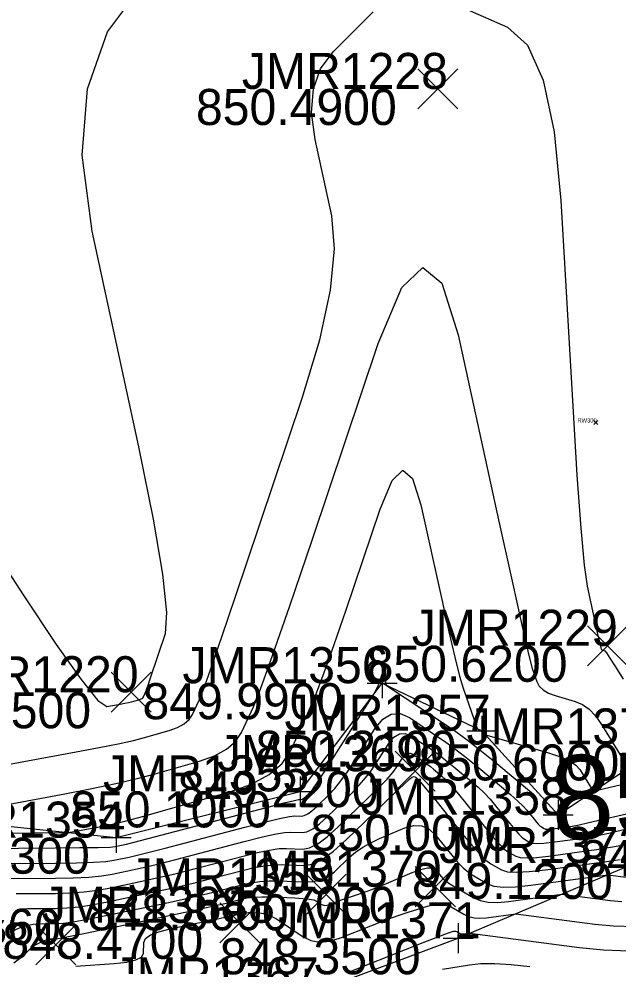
# Model space of a CAD drawing. Extents: x 1654928 to 1810050, y 486881 to 626330.
# Drawn here: x 1801470.61 to 1801490.58, y 489845.07 to 489876.6 of the extents above; entities that cross this region are included whole.
import ezdxf

# ---------------------------------------------------------------- set-up
doc = ezdxf.new("R2010")
doc.units = 0
for name, color, linetype in [('DT_X_Contour_Major', 7, 'Continuous'), ('DT_X_Contour_Minor', 7, 'Continuous'), ('GK_Visualization', 7, 'Continuous'), ('SV_X_Random_Point', 7, 'Continuous'), ('SV_X_Shot_Marker', 7, 'Continuous'), ('SV_X_Text_Elevation', 7, 'Continuous'), ('SV_X_Text_Name', 7, 'Continuous'), ('SV_X_Toe_of_Slope', 7, 'Continuous'), ('SV_X_Top_of_Bank', 7, 'Continuous')]:
    doc.layers.add(name, color=color, linetype=linetype)

msp = doc.modelspace()

# ---------------------------------------------------------------- linework, layer by layer
at = {"layer": 'DT_X_Contour_Major'}
for points in [[(1801469.357, 489848.989), (1801471.82, 489849.005), (1801472.638, 489849.012), (1801473.244, 489849.021), (1801473.637, 489849.033), (1801473.82, 489849.048), (1801474.023, 489849.091), (1801474.196, 489849.133), (1801475.126, 489849.373), (1801478.907, 489850.364), (1801479.451, 489850.504), (1801479.789, 489850.587), (1801479.921, 489850.614), (1801479.998, 489850.611), (1801480.03, 489850.617), (1801480.069, 489850.636), (1801480.114, 489850.668), (1801480.166, 489850.714), (1801480.311, 489850.856), (1801480.398, 489850.962), (1801480.547, 489851.175), (1801480.758, 489851.495), (1801481.033, 489851.921), (1801482.462, 489854.16), (1801482.59, 489854.437), (1801482.632, 489854.546), (1801482.706, 489854.764), (1801482.726, 489854.809), (1801482.743, 489854.826), (1801482.758, 489854.813), (1801482.771, 489854.771), (1801482.825, 489854.529), (1801482.838, 489854.48), (1801482.861, 489854.416), (1801484.752, 489853.159), (1801485.163, 489852.876), (1801485.587, 489852.566), (1801486.022, 489852.229), (1801486.469, 489851.866), (1801487.762, 489850.79)], [(1801470.379, 489846.233), (1801470.628, 489846.339), (1801470.864, 489846.416), (1801471.087, 489846.462), (1801471.295, 489846.479), (1801471.834, 489846.482), (1801472.094, 489846.5), (1801472.469, 489846.554), (1801472.959, 489846.641), (1801473.564, 489846.763), (1801475.332, 489847.135), (1801475.949, 489847.267), (1801476.474, 489847.383), (1801476.907, 489847.484), (1801477.249, 489847.569), (1801478.037, 489847.776), (1801478.335, 489847.843), (1801478.639, 489847.886), (1801478.949, 489847.907), (1801479.265, 489847.906), (1801480.115, 489847.871), (1801480.418, 489847.883), (1801480.687, 489847.942), (1801480.924, 489848.051), (1801481.127, 489848.208), (1801481.627, 489848.691), (1801481.83, 489848.866), (1801482.064, 489849.028), (1801482.331, 489849.178), (1801482.629, 489849.316), (1801483.467, 489849.667), (1801483.766, 489849.751), (1801484.038, 489849.74), (1801484.281, 489849.633), (1801484.496, 489849.431), (1801485.03, 489848.764), (1801485.227, 489848.533), (1801485.415, 489848.34), (1801485.597, 489848.186), (1801485.77, 489848.07), (1801486.223, 489847.81), (1801486.44, 489847.734), (1801486.753, 489847.701), (1801487.161, 489847.712), (1801487.665, 489847.764), (1801490.239, 489848.112), (1801490.848, 489848.032)]]:
    msp.add_lwpolyline(points, dxfattribs=at)
at = {"layer": 'DT_X_Contour_Minor'}
for points in [[(1801467.474, 489862.468), (1801470.75, 489857.426), (1801471.846, 489855.776), (1801472.677, 489854.606), (1801473.241, 489853.916), (1801473.54, 489853.707), (1801473.984, 489853.789), (1801474.137, 489853.818), (1801474.264, 489853.844), (1801474.365, 489853.866), (1801474.44, 489853.885), (1801474.604, 489853.932), (1801474.66, 489853.952), (1801474.705, 489853.976), (1801474.738, 489854.005), (1801474.76, 489854.038), (1801474.804, 489854.133), (1801474.836, 489854.216), (1801474.899, 489854.394), (1801474.993, 489854.668), (1801475.49, 489856.145), (1801475.54, 489856.845), (1801475.409, 489858.114), (1801475.098, 489859.952), (1801474.606, 489862.358), (1801473.053, 489869.534), (1801472.721, 489872.065), (1801472.889, 489874.277), (1801473.558, 489876.17), (1801474.727, 489877.744)], [(1801484.91, 489877.199), (1801486.889, 489876.335), (1801487.557, 489875.731), (1801488.076, 489874.567), (1801488.446, 489872.842), (1801488.668, 489870.557), (1801489.062, 489863.717), (1801489.203, 489861.418), (1801489.33, 489859.652), (1801489.445, 489858.419), (1801489.546, 489857.719), (1801489.883, 489856.181), (1801489.944, 489855.904), (1801489.999, 489855.665), (1801490.013, 489855.626), (1801490.02, 489855.612), (1801490.032, 489855.6), (1801490.048, 489855.591), (1801490.069, 489855.583), (1801490.129, 489855.566), (1801490.185, 489855.502), (1801490.306, 489855.323), (1801490.494, 489855.029), (1801490.747, 489854.621)], [(1801470.296, 489851.787), (1801472.515, 489852.198), (1801473.281, 489852.343), (1801473.916, 489852.472), (1801474.421, 489852.584), (1801474.794, 489852.68), (1801475.614, 489852.912), (1801475.894, 489853.01), (1801476.117, 489853.132), (1801476.284, 489853.276), (1801476.395, 489853.443), (1801476.616, 489853.918), (1801476.776, 489854.334), (1801477.09, 489855.225), (1801477.558, 489856.591), (1801478.18, 489858.433), (1801480.046, 489863.977), (1801480.632, 489865.916), (1801480.992, 489867.573), (1801481.125, 489868.95), (1801481.032, 489870.045), (1801480.481, 489872.591), (1801480.363, 489873.49), (1801480.423, 489874.274), (1801480.66, 489874.946), (1801481.075, 489875.505), (1801482.418, 489876.843)], [(1801467.708, 489849.988), (1801472.14, 489850.809), (1801473.041, 489850.982), (1801473.842, 489851.151), (1801474.544, 489851.315), (1801475.148, 489851.474), (1801476.625, 489851.892), (1801477.128, 489852.069), (1801477.53, 489852.288), (1801477.831, 489852.547), (1801478.03, 489852.847), (1801478.427, 489853.703), (1801478.661, 489854.29), (1801479.064, 489855.412), (1801479.636, 489857.066), (1801480.377, 489859.255), (1801482.58, 489865.802), (1801483.366, 489867.661), (1801484.072, 489868.328), (1801484.698, 489867.804), (1801485.243, 489866.088), (1801486.591, 489859.923), (1801487.041, 489857.88), (1801487.378, 489856.374), (1801487.602, 489855.405), (1801487.715, 489854.974), (1801487.865, 489854.541), (1801487.946, 489854.39), (1801488.075, 489854.262), (1801488.252, 489854.156), (1801488.478, 489854.073), (1801489.144, 489853.881), (1801489.387, 489853.779), (1801489.615, 489853.618), (1801489.828, 489853.397), (1801490.026, 489853.117), (1801490.917, 489851.668)], [(1801468.462, 489849.488), (1801472.26, 489849.512), (1801473.409, 489849.725), (1801473.724, 489849.793), (1801474.178, 489849.906), (1801474.771, 489850.065), (1801475.502, 489850.269), (1801477.635, 489850.872), (1801478.362, 489851.128), (1801478.943, 489851.444), (1801479.377, 489851.818), (1801479.665, 489852.252), (1801480.239, 489853.488), (1801480.48, 489854.05), (1801480.773, 489854.811), (1801481.118, 489855.771), (1801481.515, 489856.929), (1801482.643, 489860.283), (1801483.046, 489861.235), (1801483.407, 489861.577), (1801483.728, 489861.308), (1801484.007, 489860.429), (1801484.698, 489857.272), (1801484.937, 489856.199), (1801485.136, 489855.351), (1801485.296, 489854.726), (1801485.416, 489854.326), (1801485.884, 489852.977), (1801485.994, 489852.904), (1801486.014, 489852.889), (1801486.034, 489852.873), (1801486.056, 489852.856), (1801486.156, 489852.772), (1801488.226, 489852.177), (1801488.627, 489852.046), (1801488.94, 489851.909), (1801489.166, 489851.764), (1801489.305, 489851.612), (1801489.75, 489850.888), (1801491.209, 489851.233)], [(1801469.745, 489848.487), (1801471.823, 489848.5), (1801472.529, 489848.509), (1801473.089, 489848.528), (1801473.502, 489848.555), (1801473.769, 489848.591), (1801474.285, 489848.7), (1801474.547, 489848.76), (1801474.946, 489848.858), (1801475.482, 489848.995), (1801476.155, 489849.171), (1801478.133, 489849.69), (1801478.792, 489849.86), (1801479.289, 489849.98), (1801479.621, 489850.051), (1801479.79, 489850.072), (1801480.022, 489850.063), (1801480.118, 489850.08), (1801480.234, 489850.137), (1801480.369, 489850.235), (1801480.524, 489850.374), (1801480.961, 489850.797), (1801481.137, 489850.986), (1801481.334, 489851.234), (1801481.554, 489851.542), (1801481.797, 489851.91), (1801482.473, 489852.97), (1801482.735, 489853.291), (1801483.014, 489853.46), (1801483.309, 489853.476), (1801483.62, 489853.34), (1801484.473, 489852.773), (1801484.795, 489852.552), (1801485.122, 489852.314), (1801485.452, 489852.059), (1801485.787, 489851.787), (1801486.685, 489851.04), (1801486.991, 489850.781), (1801487.235, 489850.564), (1801487.417, 489850.389), (1801487.537, 489850.257), (1801487.775, 489849.961), (1801487.857, 489849.861), (1801487.925, 489849.785), (1801487.98, 489849.731), (1801488.021, 489849.7), (1801488.111, 489849.648), (1801488.159, 489849.633), (1801488.236, 489849.629), (1801488.342, 489849.634), (1801488.476, 489849.649), (1801488.872, 489849.703), (1801489.047, 489849.731), (1801489.276, 489849.776), (1801489.558, 489849.837), (1801489.894, 489849.914), (1801490.86, 489850.143)], [(1801470.133, 489847.985), (1801471.826, 489847.996), (1801472.42, 489848.007), (1801472.934, 489848.034), (1801473.366, 489848.076), (1801473.717, 489848.134), (1801474.547, 489848.309), (1801474.897, 489848.387), (1801475.328, 489848.489), (1801475.838, 489848.617), (1801476.429, 489848.77), (1801478.109, 489849.212), (1801478.678, 489849.356), (1801479.126, 489849.457), (1801479.453, 489849.515), (1801479.659, 489849.531), (1801480.045, 489849.515), (1801480.206, 489849.543), (1801480.399, 489849.639), (1801480.625, 489849.802), (1801480.882, 489850.033), (1801481.611, 489850.738), (1801481.871, 489851.002), (1801482.104, 489851.265), (1801482.311, 489851.528), (1801482.491, 489851.789), (1801482.934, 489852.483), (1801483.105, 489852.694), (1801483.288, 489852.804), (1801483.481, 489852.815), (1801483.685, 489852.726), (1801484.244, 489852.354), (1801484.455, 489852.209), (1801484.669, 489852.053), (1801484.885, 489851.886), (1801485.105, 489851.708), (1801485.693, 489851.219), (1801485.909, 489851.03), (1801486.113, 489850.832), (1801486.307, 489850.624), (1801486.491, 489850.407), (1801486.966, 489849.815), (1801487.13, 489849.615), (1801487.267, 489849.462), (1801487.376, 489849.354), (1801487.458, 489849.292), (1801487.639, 489849.189), (1801487.735, 489849.159), (1801487.889, 489849.15), (1801488.1, 489849.161), (1801488.369, 489849.191), (1801489.161, 489849.298), (1801489.452, 489849.34), (1801489.734, 489849.388), (1801490.005, 489849.441), (1801490.266, 489849.499), (1801490.948, 489849.661)], [(1801470.52, 489847.483), (1801471.829, 489847.491), (1801472.311, 489847.505), (1801472.779, 489847.541), (1801473.23, 489847.598), (1801473.666, 489847.677), (1801474.808, 489847.918), (1801475.248, 489848.013), (1801475.71, 489848.121), (1801476.195, 489848.24), (1801476.702, 489848.37), (1801478.085, 489848.733), (1801478.564, 489848.851), (1801478.964, 489848.933), (1801479.285, 489848.979), (1801479.528, 489848.989), (1801480.069, 489848.967), (1801480.294, 489849.006), (1801480.564, 489849.14), (1801480.88, 489849.369), (1801481.24, 489849.692), (1801482.261, 489850.68), (1801482.606, 489851.019), (1801482.875, 489851.297), (1801483.067, 489851.513), (1801483.184, 489851.667), (1801483.394, 489851.996), (1801483.475, 489852.096), (1801483.562, 489852.149), (1801483.653, 489852.154), (1801483.75, 489852.111), (1801484.015, 489851.935), (1801484.115, 489851.867), (1801484.216, 489851.793), (1801484.319, 489851.714), (1801484.422, 489851.629), (1801484.701, 489851.397), (1801484.826, 489851.28), (1801484.992, 489851.1), (1801485.198, 489850.859), (1801485.445, 489850.557), (1801486.157, 489849.668), (1801486.404, 489849.369), (1801486.609, 489849.139), (1801486.773, 489848.977), (1801486.895, 489848.885), (1801487.167, 489848.729), (1801487.312, 489848.686), (1801487.542, 489848.672), (1801487.859, 489848.687), (1801488.261, 489848.733), (1801489.449, 489848.893), (1801489.858, 489848.95), (1801490.192, 489849.001), (1801490.452, 489849.045), (1801490.639, 489849.084)], [(1801470.55, 489846.953), (1801470.908, 489846.981), (1801471.831, 489846.986), (1801472.203, 489847.003), (1801472.624, 489847.047), (1801473.094, 489847.12), (1801473.615, 489847.22), (1801475.07, 489847.526), (1801475.598, 489847.64), (1801476.092, 489847.752), (1801476.551, 489847.862), (1801476.975, 489847.97), (1801478.061, 489848.255), (1801478.449, 489848.347), (1801478.802, 489848.41), (1801479.117, 489848.443), (1801479.396, 489848.447), (1801480.092, 489848.419), (1801480.377, 489848.465), (1801480.711, 489848.623), (1801481.093, 489848.894), (1801481.523, 489849.278), (1801482.735, 489850.451), (1801483.136, 489850.837), (1801483.431, 489851.117), (1801483.619, 489851.289), (1801483.701, 489851.355), (1801483.777, 489851.386), (1801483.844, 489851.345), (1801483.987, 489851.196), (1801484.207, 489850.94), (1801484.503, 489850.577), (1801485.393, 489849.466), (1801485.702, 489849.092), (1801485.962, 489848.802), (1801486.172, 489848.597), (1801486.333, 489848.477), (1801486.695, 489848.27), (1801486.888, 489848.212), (1801487.195, 489848.193), (1801487.617, 489848.214), (1801488.154, 489848.274), (1801490.263, 489848.559), (1801490.65, 489848.613)], [(1801470.436, 489845.182), (1801470.685, 489845.367), (1801470.807, 489845.468), (1801470.963, 489845.626), (1801471.023, 489845.682), (1801471.087, 489845.732), (1801471.155, 489845.776), (1801471.226, 489845.814), (1801471.421, 489845.906), (1801471.492, 489845.937), (1801471.56, 489845.959), (1801471.623, 489845.972), (1801471.683, 489845.976), (1801471.837, 489845.977), (1801471.985, 489845.998), (1801472.314, 489846.06), (1801472.823, 489846.163), (1801473.513, 489846.306), (1801476.299, 489846.894), (1801476.856, 489847.015), (1801477.263, 489847.106), (1801477.522, 489847.169), (1801478.013, 489847.298), (1801478.212, 489847.339), (1801478.441, 489847.364), (1801478.7, 489847.375), (1801478.989, 489847.37), (1801479.8, 489847.337), (1801480.073, 489847.321), (1801480.284, 489847.299), (1801480.434, 489847.27), (1801480.521, 489847.235), (1801480.673, 489847.132), (1801480.733, 489847.103), (1801480.801, 489847.091), (1801480.877, 489847.099), (1801480.961, 489847.124), (1801481.286, 489847.252), (1801481.388, 489847.289), (1801481.622, 489847.367), (1801481.96, 489847.473), (1801482.111, 489847.525), (1801482.311, 489847.601), (1801482.559, 489847.7), (1801482.856, 489847.823), (1801483.713, 489848.182), (1801484.002, 489848.289), (1801484.228, 489848.342), (1801484.39, 489848.34), (1801484.489, 489848.284), (1801484.667, 489848.062), (1801484.751, 489847.975), (1801484.869, 489847.879), (1801485.021, 489847.775), (1801485.208, 489847.662), (1801485.75, 489847.351), (1801485.976, 489847.255), (1801486.247, 489847.201), (1801486.562, 489847.19), (1801486.921, 489847.22), (1801488.703, 489847.461), (1801490.327, 489847.248), (1801490.704, 489847.214)], [(1801472.501, 489845.067), (1801473.784, 489845.156), (1801474.206, 489845.201), (1801474.509, 489845.273), (1801474.693, 489845.37), (1801474.758, 489845.493), (1801474.772, 489845.856), (1801474.831, 489845.986), (1801474.995, 489846.105), (1801475.266, 489846.212), (1801475.643, 489846.308), (1801476.79, 489846.55), (1801477.176, 489846.631), (1801477.472, 489846.695), (1801477.678, 489846.741), (1801477.795, 489846.769), (1801477.989, 489846.82), (1801478.067, 489846.836), (1801478.157, 489846.846), (1801478.259, 489846.85), (1801478.373, 489846.848), (1801478.693, 489846.835), (1801478.828, 489846.81), (1801478.995, 489846.744), (1801479.194, 489846.637), (1801479.424, 489846.49), (1801480.079, 489846.043), (1801480.341, 489845.916), (1801480.637, 489845.867), (1801480.966, 489845.899), (1801481.327, 489846.01), (1801482.336, 489846.412), (1801482.697, 489846.553), (1801483.024, 489846.676), (1801483.317, 489846.78), (1801483.576, 489846.865), (1801484.22, 489847.069), (1801484.451, 489847.124), (1801484.661, 489847.138), (1801484.85, 489847.11), (1801485.018, 489847.04), (1801485.438, 489846.8), (1801485.603, 489846.724), (1801485.781, 489846.678), (1801485.972, 489846.662), (1801486.178, 489846.676), (1801487.168, 489846.81), (1801489.806, 489846.465), (1801490.418, 489846.408), (1801491.126, 489846.387)], [(1801490.946, 489845.562), (1801490.091, 489845.6), (1801489.285, 489845.681), (1801485.632, 489846.159), (1801485.434, 489846.132), (1801485.393, 489846.129), (1801485.355, 489846.132), (1801485.319, 489846.142), (1801485.286, 489846.157), (1801485.202, 489846.205), (1801485.168, 489846.219), (1801485.131, 489846.224), (1801485.089, 489846.222), (1801485.042, 489846.211), (1801484.914, 489846.17), (1801484.788, 489846.123), (1801484.506, 489846.014), (1801484.07, 489845.841), (1801483.478, 489845.606), (1801481.694, 489844.895)], [(1801487.639, 489845.044), (1801487.011, 489845.114), (1801486.466, 489845.147), (1801486.004, 489845.144), (1801485.626, 489845.104), (1801484.728, 489844.951)]]:
    msp.add_lwpolyline(points, dxfattribs=at)
at = {"layer": 'GK_Visualization'}
for p, q in [((1801489.769, 489863.099), (1801489.902, 489863.233)), ((1801489.769, 489863.233), (1801489.902, 489863.099))]:
    msp.add_line(p, q, dxfattribs=at)
at = {"layer": 'SV_X_Random_Point'}
for p, q in [((1801483.9, 489873.606), (1801485.233, 489874.94)), ((1801483.9, 489874.94), (1801485.233, 489873.606)), ((1801489.561, 489855.066), (1801490.894, 489856.401)), ((1801489.561, 489856.401), (1801490.894, 489855.066)), ((1801473.685, 489853.519), (1801475.018, 489854.854)), ((1801473.685, 489854.854), (1801475.018, 489853.519)), ((1801483.142, 489850.891), (1801484.475, 489852.226)), ((1801483.142, 489852.226), (1801484.475, 489850.891)), ((1801483.818, 489847.044), (1801485.152, 489848.379)), ((1801483.818, 489848.379), (1801485.152, 489847.044)), ((1801480.184, 489846.791), (1801481.517, 489848.126)), ((1801480.184, 489848.126), (1801481.517, 489846.791)), ((1801477.306, 489845.841), (1801478.64, 489847.176)), ((1801477.306, 489847.176), (1801478.64, 489845.841)), ((1801471.171, 489845.108), (1801472.505, 489846.443)), ((1801471.171, 489846.443), (1801472.505, 489845.108))]:
    msp.add_line(p, q, dxfattribs=at)
at = {"layer": 'SV_X_Shot_Marker'}
for p, q in [((1801482.71, 489854.988), (1801482.71, 489853.988)), ((1801482.21, 489854.488), (1801483.21, 489854.488)), ((1801482.71, 489854.488), (1801482.71, 489854.488)), ((1801486.035, 489853.405), (1801486.035, 489852.405)), ((1801485.535, 489852.905), (1801486.535, 489852.905)), ((1801486.035, 489852.905), (1801486.035, 489852.905)), ((1801479.986, 489851.385), (1801479.986, 489850.385)), ((1801479.486, 489850.885), (1801480.486, 489850.885)), ((1801479.986, 489850.885), (1801479.986, 489850.885)), ((1801488.583, 489850.607), (1801488.583, 489849.607)), ((1801488.083, 489850.107), (1801489.083, 489850.107)), ((1801488.583, 489850.107), (1801488.583, 489850.107)), ((1801473.853, 489849.845), (1801473.853, 489848.845)), ((1801473.353, 489849.345), (1801474.353, 489849.345)), ((1801473.853, 489849.345), (1801473.853, 489849.345)), ((1801485.248, 489846.496), (1801485.248, 489845.496)), ((1801484.748, 489845.996), (1801485.748, 489845.996)), ((1801485.248, 489845.996), (1801485.248, 489845.996))]:
    msp.add_line(p, q, dxfattribs=at)
at = {"layer": 'SV_X_Toe_of_Slope'}
msp.add_lwpolyline([(1801453.22, 489833.952), (1801462.62, 489833.764), (1801469.81, 489840.55), (1801480.323, 489844.16), (1801485.248, 489845.996), (1801491.16, 489848.502), (1801498.28, 489846.461), (1801505.556, 489847.392), (1801507.978, 489849.684), (1801520.732, 489849.249), (1801530.519, 489847.747), (1801557.678, 489848.692)], dxfattribs=at)
at = {"layer": 'SV_X_Top_of_Bank'}
msp.add_lwpolyline([(1801452.193, 489836.758), (1801459.513, 489846.009), (1801465.887, 489850.179), (1801473.853, 489849.345), (1801479.986, 489850.885), (1801482.71, 489854.488), (1801486.035, 489852.905), (1801488.583, 489850.107), (1801492.084, 489852.448), (1801498.522, 489852.672), (1801506.396, 489853.841), (1801518.285, 489853.998), (1801520.681, 489853.368), (1801531.615, 489850.939), (1801557.484, 489854.39)], dxfattribs=at)

# ---------------------------------------------------------------- texts
at = {"layer": 'DT_X_Contour_Major'}
msp.add_text('850', height=2.8, rotation=3.0447, dxfattribs=at).set_placement((1801488.406, 489849.243))
at = {"layer": 'GK_Visualization'}
msp.add_text('RW300', height=0.14, dxfattribs=at).set_placement((1801489.219, 489863.166))
at = {"layer": 'SV_X_Text_Elevation'}
for s, p in [('850.4900', (1801476.507, 489873.073)), ('850.6200', (1801482.197, 489854.534)), ('849.9900', (1801474.726, 489853.288)), ('850.8500', (1801466.32, 489852.987)), ('850.2100', (1801478.496, 489851.705)), ('850.6000', (1801483.921, 489851.248)), ('849.2200', (1801475.9, 489850.358)), ('850.1000', (1801472.315, 489849.685)), ('850.0000', (1801480.325, 489848.907)), ('850.1300', (1801466.276, 489848.145)), ('849.0400', (1801489.31, 489848.062)), ('849.1200', (1801483.706, 489847.302)), ('848.7000', (1801476.464, 489846.511)), ('848.8600', (1801472.905, 489846.259)), ('848.4700', (1801470.056, 489845.309)), ('848.3500', (1801477.302, 489844.796))]:
    msp.add_text(s, height=1.2, dxfattribs=at).set_placement(p)
at = {"layer": 'SV_X_Text_Name'}
for s, p in [('JMR1228', (1801478.038, 489874.273)), ('JMR1229', (1801483.699, 489855.734)), ('JMR1356', (1801476.059, 489854.488)), ('JMR1220', (1801467.729, 489854.187)), ('JMR1357', (1801479.46, 489852.905)), ('JMR1373', (1801485.528, 489852.448)), ('JMR1369', (1801477.205, 489851.558)), ('JMR1355', (1801473.411, 489850.885)), ('JMR1358', (1801481.998, 489850.107)), ('JMR1354', (1801467.287, 489849.345)), ('JMR1372', (1801484.613, 489848.502)), ('JMR1370', (1801477.825, 489847.711)), ('JMR1359', (1801474.266, 489847.459)), ('JMR1368', (1801471.369, 489846.509)), ('JMR1371', (1801479.125, 489845.996)), ('JMR1360', (1801465.14, 489845.776)), ('JMR1367', (1801473.729, 489844.16))]:
    msp.add_text(s, height=1.2, dxfattribs=at).set_placement(p)

doc.saveas('drawing.dxf')
